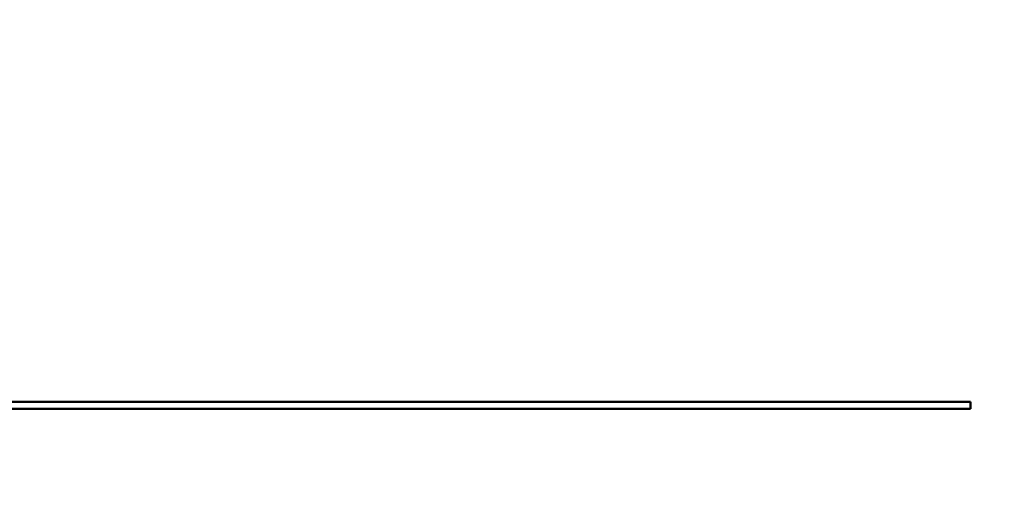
# Model space of a CAD drawing. Header units: inches. Extents: x 1.9 to 64.4, y 1.6 to 69.2.
# Tile 320 of 328: x 55.4 to 58.2, y 53.7 to 55.1. Entities that reach past the tile are written whole.
import ezdxf

# ---------------------------------------------------------------- set-up
doc = ezdxf.new("R2010")
doc.units = ezdxf.units.IN
doc.header["$MEASUREMENT"] = 0
doc.layers.add('Dimension (ANSI)', color=7, linetype='Continuous', lineweight=25)
doc.layers.add('Visible (ANSI)', color=7, linetype='Continuous', lineweight=50)
doc.styles.add('Note Text (ANSI)', font='tahoma.ttf')
doc.dimstyles.new('Default (ANSI)', dxfattribs={"dimtxt": 0.5, "dimasz": 0.098425, "dimexe": 0.125, "dimexo": 0.0625, "dimgap": 0.031496, "dimtad": 0, "dimtih": 1, "dimtoh": 1, "dimrnd": 1e-08, "dimzin": 4, "dimdsep": 46, "dimtxsty": 'Note Text (ANSI)', "dimcen": 0.09, "dimdle": 0.393701, "dimclrd": 256, "dimclre": 256, "dimclrt": 256, "dimadec": 0, "dimazin": 1, "dimtfac": 1, "dimtofl": 0, "dimtmove": 0, "dimatfit": 3, "dimfxl": 1, "dimtolj": 1, "dimtzin": 4, "dimlwd": -1, "dimlwe": -1, "dimarcsym": 0})

# ---------------------------------------------------------------- blocks, each defined once
blk = doc.blocks.new('*D10')
at = {"layer": 'Defpoints', "color": 0}
for p in [(59.5224, 65.0112), (54.8947, 40.8796), (62.5145, 40.8796)]:
    blk.add_point(p, dxfattribs=at)
at = {"layer": 'Dimension (ANSI)'}
for p, q in [((59.5849, 65.0112), (62.6395, 65.0112)), ((62.5145, 64.9128), (62.5145, 53.304)), ((62.5145, 40.978), (62.5145, 52.5868)), ((54.9572, 40.8796), (62.6395, 40.8796))]:
    blk.add_line(p, q, dxfattribs=at)
for points in [[(62.4981, 64.9128), (62.5309, 64.9128), (62.5145, 65.0112)], [(62.4981, 40.978), (62.5309, 40.978), (62.5145, 40.8796)]]:
    blk.add_solid(points, dxfattribs=at)
at = {"layer": 'Dimension (ANSI)', "insert": (60.4801, 53.2725), "char_height": 0.5, "attachment_point": 1, "style": 'Note Text (ANSI)'}
blk.add_mtext('\\A1;24.13 [612.9]', dxfattribs=at)

msp = doc.modelspace()

# ---------------------------------------------------------------- linework, layer by layer
at = {"layer": 'Visible (ANSI)'}
for p, q in [((51.2255, 54.0418), (58.1152, 54.0418)), ((58.1152, 54.0418), (58.1152, 54.0218)), ((58.1152, 54.0218), (51.2255, 54.0218))]:
    msp.add_line(p, q, dxfattribs=at)

# ---------------------------------------------------------------- dimensions: what is measured, and where the dimension line sits
at = {"layer": 'Dimension (ANSI)'}
dim = msp.add_linear_dim(base=(62.5145, 40.8796), p1=(59.5224, 65.0112), p2=(54.8947, 40.8796), angle=90, dimstyle='Default (ANSI)', override={"dimdec": 2, "dimtp": 0, "dimtm": 0, "dimtdec": 2, "dimatfit": 1}, dxfattribs=at)
dim.commit()
dim.dimension.update_dxf_attribs({"geometry": '*D10', "text_midpoint": (62.5145, 52.9454), "dimtype": 160})

doc.saveas('drawing.dxf')
